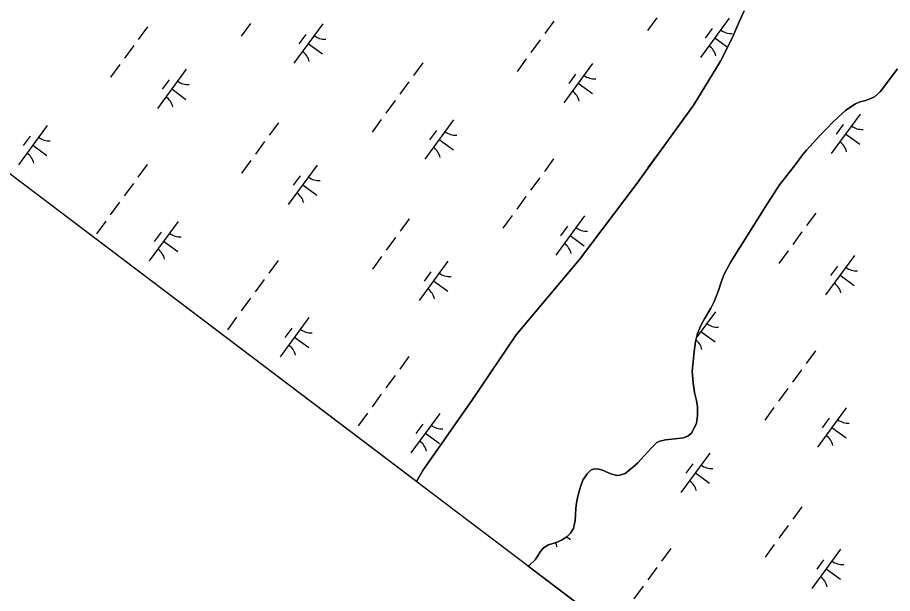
# Model space of a CAD drawing. Extents: x 3905714 to 3926767, y 183354 to 205755.
# Drawn here: x 3910493 to 3911390, y 188381 to 188971 of the extents above; entities that cross this region are included whole.
import ezdxf

# ---------------------------------------------------------------- set-up
doc = ezdxf.new("R2010")
doc.units = 0
for name, color, linetype in [('V-GRID-FRAM', 7, 'Continuous'), ('V-TOPO-SHOR', 7, 'Continuous'), ('V-WETL-SWMP', 7, 'Continuous')]:
    doc.layers.add(name, color=color, linetype=linetype)

msp = doc.modelspace()

# ---------------------------------------------------------------- linework, layer by layer
at = {"layer": 'V-GRID-FRAM'}
msp.add_lwpolyline([(3924287.85, 196971.08), (3915521.38, 185005.59), (3909313.29, 189695.82), (3918205.93, 201877.91), (3924287.85, 196971.08)], dxfattribs=at)
at = {"layer": 'V-TOPO-SHOR'}
for points in [[(3910902.04, 188495.51), (3910908.53, 188506.9), (3910959.35, 188579.7), (3911004.12, 188645.75), (3911069.19, 188723.05), (3911127, 188799.82), (3911186.26, 188881.47), (3911213.51, 188926.11), (3911225.21, 188948.83), (3911230.21, 188960.98), (3911232.97, 188967.19), (3911237.84, 188977.75)], [(3911292.54, 188823.02), (3911297.81, 188830.02), (3911301.89, 188835.04), (3911308.48, 188842.44), (3911316.38, 188850.9), (3911322.84, 188857.38), (3911328.11, 188862.79), (3911334.7, 188869.14), (3911341.68, 188875.62), (3911346.03, 188878.79), (3911351.83, 188882.36), (3911356.58, 188884.35), (3911361.07, 188885.41), (3911366.08, 188887), (3911371.62, 188889.65), (3911377.29, 188894.54), (3911395.19, 188918.06)], [(3911016.1, 188409.34), (3911017.65, 188410.05), (3911023.71, 188415.34), (3911026.21, 188419.57), (3911028.58, 188423.66), (3911032.26, 188427.76), (3911037.28, 188430.67), (3911045.19, 188433.19), (3911050.6, 188435.44), (3911056, 188438.88), (3911059.69, 188442.72), (3911062.85, 188447.6), (3911064.55, 188455.66), (3911065.33, 188467.8), (3911066.11, 188473.87), (3911067.42, 188480.61), (3911069.65, 188489.19), (3911072.41, 188496.97), (3911076.88, 188503.58), (3911081.1, 188507.41), (3911084.79, 188508.48), (3911089.28, 188508.22), (3911093.64, 188506.77), (3911096.28, 188505.59), (3911101.3, 188503.62), (3911107.37, 188501.78), (3911110.41, 188502.05), (3911115.81, 188503.77), (3911123.33, 188509.86), (3911128.86, 188514.88), (3911135.45, 188521.88), (3911142.69, 188529.95), (3911148.36, 188535.63), (3911151.39, 188536.95), (3911157.33, 188538.28), (3911169.86, 188539.49), (3911175.67, 188540.42), (3911180.28, 188542.41), (3911184.37, 188545.58), (3911188.97, 188555.22), (3911189.89, 188562.88), (3911190.13, 188571.99), (3911188.94, 188578.71), (3911187.08, 188586.63), (3911185.61, 188596.66), (3911184.67, 188608.53), (3911185.44, 188618.17), (3911186.48, 188628.86), (3911187.92, 188639.02), (3911189.89, 188647.21), (3911193.83, 188655.92), (3911197.25, 188662.26), (3911203.83, 188672.96), (3911207.52, 188680.49), (3911211.46, 188691.05), (3911214.22, 188699.77), (3911217.24, 188708.09), (3911224.08, 188720.5), (3911259.23, 188776.64), (3911274.24, 188799.37), (3911280.56, 188807.69), (3911286.75, 188815.35), (3911292.54, 188823.02)]]:
    msp.add_lwpolyline(points, dxfattribs=at)
at = {"layer": 'V-WETL-SWMP'}
for p, q in [((3910902.04, 188495.51), (3909313.29, 189695.82)), ((3911237.84, 188977.75), (3911232.97, 188967.19)), ((3911042.89, 188967.17), (3911033.43, 188954.26)), ((3911148.3, 188970.46), (3911138.84, 188957.55)), ((3911222.48, 188970.13), (3911192.93, 188929.8)), ((3911232.97, 188967.19), (3911230.21, 188960.98)), ((3910626.21, 188961.34), (3910616.76, 188948.43)), ((3910731.63, 188964.63), (3910722.17, 188951.73)), ((3910805.81, 188964.3), (3910776.26, 188923.97)), ((3911205.03, 188959.36), (3911197.94, 188949.68)), ((3911230.21, 188960.98), (3911225.21, 188948.83)), ((3910788.36, 188953.54), (3910781.26, 188943.86)), ((3911207.71, 188949.96), (3911220.84, 188940.34)), ((3911225.21, 188948.83), (3911213.51, 188926.11)), ((3910612.03, 188941.98), (3910602.57, 188929.07)), ((3910791.03, 188944.14), (3910805.55, 188933.5)), ((3911028.7, 188947.81), (3911019.25, 188934.9)), ((3910597.85, 188922.62), (3910588.39, 188909.71)), ((3910908.36, 188924.41), (3910898.9, 188911.5)), ((3911014.52, 188928.45), (3911005.06, 188915.54)), ((3911082.53, 188923.61), (3911052.98, 188883.28)), ((3911213.51, 188926.11), (3911186.26, 188881.47)), ((3910665.86, 188917.79), (3910636.3, 188877.45)), ((3911065.08, 188912.85), (3911057.98, 188903.17)), ((3911395.2, 188918.06), (3911377.28, 188894.54)), ((3910648.4, 188907.02), (3910641.31, 188897.34)), ((3910894.17, 188905.05), (3910884.72, 188892.14)), ((3910651.08, 188897.62), (3910665.6, 188886.98)), ((3911067.75, 188903.45), (3911082.27, 188892.81)), ((3911366.08, 188887), (3911361.07, 188885.41)), ((3911371.62, 188889.65), (3911366.08, 188887)), ((3911377.28, 188894.54), (3911371.62, 188889.65)), ((3910879.99, 188885.69), (3910870.53, 188872.78)), ((3911186.26, 188881.47), (3911127, 188799.82)), ((3911346.03, 188878.79), (3911341.68, 188875.62)), ((3911351.83, 188882.36), (3911346.03, 188878.79)), ((3911356.58, 188884.35), (3911351.83, 188882.36)), ((3911361.07, 188885.41), (3911356.58, 188884.35)), ((3911177.07, 188868.86), (3911167.61, 188855.95)), ((3911356.66, 188871.82), (3911327.11, 188831.49)), ((3911334.7, 188869.14), (3911328.11, 188862.79)), ((3911341.68, 188875.62), (3911334.7, 188869.14)), ((3910523.32, 188860.17), (3910493.77, 188819.84)), ((3910760.39, 188863.03), (3910750.94, 188850.13)), ((3910865.81, 188866.33), (3910856.35, 188853.42)), ((3910939.99, 188866), (3910910.44, 188825.66)), ((3911328.11, 188862.79), (3911322.84, 188857.38)), ((3911339.21, 188861.06), (3911332.12, 188851.38)), ((3910922.54, 188855.23), (3910915.44, 188845.55)), ((3911316.38, 188850.9), (3911308.48, 188842.44)), ((3911322.84, 188857.38), (3911316.38, 188850.9)), ((3911341.89, 188851.66), (3911356.41, 188841.02)), ((3910505.86, 188849.41), (3910498.77, 188839.73)), ((3910746.21, 188843.67), (3910736.75, 188830.77)), ((3910925.21, 188845.83), (3910939.73, 188835.19)), ((3911162.88, 188849.5), (3911153.43, 188836.59)), ((3911308.48, 188842.44), (3911301.89, 188835.04)), ((3910508.54, 188840.01), (3910523.06, 188829.37)), ((3911301.89, 188835.04), (3911297.81, 188830.02)), ((3910732.03, 188824.31), (3910722.57, 188811.41)), ((3911042.54, 188826.1), (3911033.08, 188813.19)), ((3911148.7, 188830.14), (3911139.24, 188817.23)), ((3911292.54, 188823.02), (3911286.75, 188815.35)), ((3911297.81, 188830.02), (3911292.54, 188823.02)), ((3910625.86, 188820.28), (3910616.41, 188807.37)), ((3910800.03, 188819.48), (3910770.48, 188779.15)), ((3911286.75, 188815.35), (3911280.56, 188807.69)), ((3910782.58, 188808.72), (3910775.49, 188799.04)), ((3911028.35, 188806.74), (3911018.9, 188793.83)), ((3911280.56, 188807.69), (3911274.24, 188799.36)), ((3910611.68, 188800.91), (3910602.22, 188788.01)), ((3910785.26, 188799.32), (3910799.78, 188788.68)), ((3911127, 188799.82), (3911069.19, 188723.05)), ((3911274.24, 188799.36), (3911259.23, 188776.64)), ((3911014.17, 188787.38), (3911004.71, 188774.47)), ((3910597.5, 188781.55), (3910588.04, 188768.65)), ((3911259.23, 188776.64), (3911224.08, 188720.5)), ((3911311.25, 188770.55), (3911301.79, 188757.65)), ((3910583.31, 188762.19), (3910573.86, 188749.29)), ((3910657.5, 188761.87), (3910627.95, 188721.53)), ((3910894.57, 188764.73), (3910885.12, 188751.82)), ((3910999.99, 188768.02), (3910990.53, 188755.11)), ((3911074.17, 188767.69), (3911044.62, 188727.36)), ((3911056.72, 188756.93), (3911049.62, 188747.24)), ((3910640.04, 188751.1), (3910632.95, 188741.42)), ((3910880.39, 188745.37), (3910870.93, 188732.46)), ((3911059.39, 188747.53), (3911073.91, 188736.89)), ((3911297.06, 188751.19), (3911287.61, 188738.29)), ((3910642.72, 188741.7), (3910657.24, 188731.06)), ((3910866.21, 188726.01), (3910856.75, 188713.1)), ((3911282.88, 188731.83), (3911273.42, 188718.93)), ((3911350.89, 188727), (3911321.34, 188686.67)), ((3910760.04, 188721.97), (3910750.59, 188709.06)), ((3910934.21, 188721.18), (3910904.66, 188680.84)), ((3911069.19, 188723.05), (3911004.12, 188645.75)), ((3911224.08, 188720.5), (3911217.24, 188708.09)), ((3911333.43, 188716.23), (3911326.34, 188706.55)), ((3910916.76, 188710.41), (3910909.67, 188700.73)), ((3911217.24, 188708.09), (3911214.22, 188699.77)), ((3911336.11, 188706.83), (3911350.63, 188696.2)), ((3910745.86, 188702.61), (3910736.4, 188689.7)), ((3910919.44, 188701.01), (3910933.96, 188690.37)), ((3911214.22, 188699.77), (3911211.46, 188691.05)), ((3911211.46, 188691.05), (3911207.52, 188680.49)), ((3910731.68, 188683.25), (3910722.22, 188670.34)), ((3911207.52, 188680.49), (3911203.83, 188672.96)), ((3911203.83, 188672.96), (3911197.25, 188662.26)), ((3910717.49, 188663.89), (3910708.04, 188650.98)), ((3910791.67, 188663.56), (3910762.12, 188623.23)), ((3911208.35, 188669.39), (3911188.8, 188642.71)), ((3911197.25, 188662.26), (3911193.83, 188655.92)), ((3910774.22, 188652.79), (3910767.13, 188643.11)), ((3911193.83, 188655.92), (3911189.88, 188647.21)), ((3911004.12, 188645.75), (3910959.35, 188579.7)), ((3911189.88, 188647.21), (3911187.92, 188639.02)), ((3911193.57, 188649.22), (3911208.09, 188638.58)), ((3910776.9, 188643.39), (3910791.42, 188632.76)), ((3911187.92, 188639.02), (3911186.48, 188628.86)), ((3911186.48, 188628.86), (3911185.44, 188618.17)), ((3911310.9, 188629.49), (3911301.44, 188616.58)), ((3910894.22, 188623.66), (3910884.77, 188610.76)), ((3911185.44, 188618.17), (3911184.67, 188608.53)), ((3911184.67, 188608.53), (3911185.61, 188596.66)), ((3911296.71, 188610.13), (3911287.26, 188597.22)), ((3910880.04, 188604.3), (3910870.58, 188591.4)), ((3911185.61, 188596.66), (3911187.08, 188586.63)), ((3911282.53, 188590.77), (3911273.07, 188577.86)), ((3910865.85, 188584.94), (3910856.4, 188572.04)), ((3911187.08, 188586.63), (3911188.94, 188578.71)), ((3910959.35, 188579.7), (3910908.53, 188506.9)), ((3911188.94, 188578.71), (3911190.14, 188571.99)), ((3911190.14, 188571.99), (3911189.89, 188562.88)), ((3910851.67, 188565.58), (3910842.21, 188552.68)), ((3910925.85, 188565.25), (3910896.3, 188524.92)), ((3911189.89, 188562.88), (3911188.97, 188555.22)), ((3911268.34, 188571.41), (3911258.89, 188558.5)), ((3911342.53, 188571.08), (3911312.98, 188530.75)), ((3910908.4, 188554.49), (3910901.31, 188544.81)), ((3911188.97, 188555.22), (3911184.37, 188545.58)), ((3911325.07, 188560.31), (3911317.98, 188550.63)), ((3910911.08, 188545.09), (3910925.6, 188534.45)), ((3911184.37, 188545.58), (3911180.28, 188542.41)), ((3911327.75, 188550.91), (3911342.27, 188540.28)), ((3911151.39, 188536.95), (3911148.36, 188535.63)), ((3911157.33, 188538.28), (3911151.39, 188536.95)), ((3911169.86, 188539.49), (3911157.33, 188538.28)), ((3911175.67, 188540.42), (3911169.86, 188539.49)), ((3911180.28, 188542.41), (3911175.67, 188540.42)), ((3911142.69, 188529.95), (3911135.45, 188521.88)), ((3911148.36, 188535.63), (3911142.69, 188529.95)), ((3911135.45, 188521.88), (3911128.86, 188514.88)), ((3911202.57, 188524.56), (3911173.02, 188484.23)), ((3911123.33, 188509.86), (3911115.81, 188503.77)), ((3911128.86, 188514.88), (3911123.33, 188509.86)), ((3911185.12, 188513.8), (3911178.03, 188504.12)), ((3910908.53, 188506.9), (3910902.04, 188495.51)), ((3911076.88, 188503.58), (3911072.41, 188496.97)), ((3911081.1, 188507.41), (3911076.88, 188503.58)), ((3911084.79, 188508.48), (3911081.1, 188507.41)), ((3911089.28, 188508.22), (3911084.79, 188508.48)), ((3911093.64, 188506.77), (3911089.28, 188508.22)), ((3911096.28, 188505.59), (3911093.64, 188506.77)), ((3911101.3, 188503.62), (3911096.28, 188505.59)), ((3911107.37, 188501.78), (3911101.3, 188503.62)), ((3911110.41, 188502.05), (3911107.37, 188501.78)), ((3911115.81, 188503.77), (3911110.41, 188502.05)), ((3911187.8, 188504.4), (3911202.32, 188493.76)), ((3911072.41, 188496.97), (3911069.65, 188489.18)), ((3911069.65, 188489.18), (3911067.42, 188480.6)), ((3911066.11, 188473.87), (3911065.33, 188467.8)), ((3911067.42, 188480.6), (3911066.11, 188473.87)), ((3911065.33, 188467.8), (3911064.55, 188455.66)), ((3911297.11, 188469.81), (3911287.66, 188456.9)), ((3911064.55, 188455.66), (3911062.85, 188447.6)), ((3911062.85, 188447.6), (3911059.69, 188442.72)), ((3911282.93, 188450.45), (3911273.47, 188437.54)), ((3911056, 188438.88), (3911050.6, 188435.44)), ((3911059.69, 188442.72), (3911056, 188438.88)), ((3911056.02, 188438.9), (3911059.78, 188436.14)), ((3911037.27, 188430.67), (3911032.27, 188427.76)), ((3911045.19, 188433.19), (3911037.27, 188430.67)), ((3911050.6, 188435.44), (3911045.19, 188433.19)), ((3911268.74, 188431.09), (3911259.29, 188418.18)), ((3911026.21, 188419.57), (3911023.71, 188415.34)), ((3911028.58, 188423.66), (3911026.21, 188419.57)), ((3911032.27, 188427.76), (3911028.58, 188423.66)), ((3911162.58, 188427.05), (3911153.13, 188414.14)), ((3911336.75, 188426.26), (3911307.2, 188385.93)), ((3911023.71, 188415.34), (3911017.65, 188410.05)), ((3911319.3, 188415.49), (3911312.21, 188405.81)), ((3911017.65, 188410.05), (3911016.1, 188409.34)), ((3911016.1, 188409.34), (3911862.08, 187770.19)), ((3911148.4, 188407.69), (3911138.94, 188394.78)), ((3911321.98, 188406.09), (3911336.5, 188395.45)), ((3911134.21, 188388.33), (3911124.76, 188375.42))]:
    msp.add_line(p, q, dxfattribs=at)
for centre, start, end in [((3911224.22, 188972.1), 232.99998, 274.54364), ((3910807.55, 188966.28), 232.99998, 274.54364), ((3911191.58, 188927.54), 12.99998, 54.54364), ((3910774.9, 188921.72), 12.99998, 54.54364), ((3910667.6, 188919.76), 232.99998, 274.54364), ((3911084.27, 188925.59), 232.99998, 274.54364), ((3911051.62, 188881.03), 12.99998, 54.54364), ((3910634.95, 188875.2), 12.99998, 54.54364), ((3911358.4, 188873.8), 232.99998, 274.54364), ((3910941.73, 188867.97), 232.99998, 274.54364), ((3910525.06, 188862.15), 232.99998, 274.54364), ((3911325.75, 188829.23), 12.99998, 54.54364), ((3910909.08, 188823.41), 12.99998, 54.54364), ((3910492.41, 188817.58), 12.99998, 54.54364), ((3910801.78, 188821.46), 232.99998, 274.54364), ((3910769.13, 188776.89), 12.99998, 54.54364), ((3911075.91, 188769.67), 232.99998, 274.54364), ((3910659.24, 188763.84), 232.99998, 274.54364), ((3910626.59, 188719.28), 12.99998, 54.54364), ((3911043.26, 188725.1), 12.99998, 54.54364), ((3910935.95, 188723.15), 232.99998, 274.54364), ((3911352.63, 188728.98), 232.99998, 274.54364), ((3911319.98, 188684.41), 12.99998, 54.54364), ((3910903.31, 188678.59), 12.99998, 54.54364), ((3911210.09, 188671.36), 232.99998, 274.54364), ((3910793.42, 188665.54), 232.99998, 274.54364), ((3910760.77, 188620.97), 12.99998, 54.54364), ((3911177.44, 188626.8), 12.99998, 51.90449), ((3911344.27, 188573.05), 232.99998, 274.54364), ((3910927.59, 188567.23), 232.99998, 274.54364), ((3910894.95, 188522.67), 12.99998, 54.54364), ((3911311.62, 188528.49), 12.99998, 54.54364), ((3911204.31, 188526.54), 232.99998, 274.54364), ((3911171.66, 188481.98), 12.99998, 54.54364), ((3911029.13, 188424.36), 12.99998, 29.258), ((3911338.49, 188428.23), 232.99998, 274.54364), ((3911305.84, 188383.67), 12.99998, 54.54364)]:
    msp.add_arc(centre, 17.62, start, end, dxfattribs=at)

doc.saveas('drawing.dxf')
